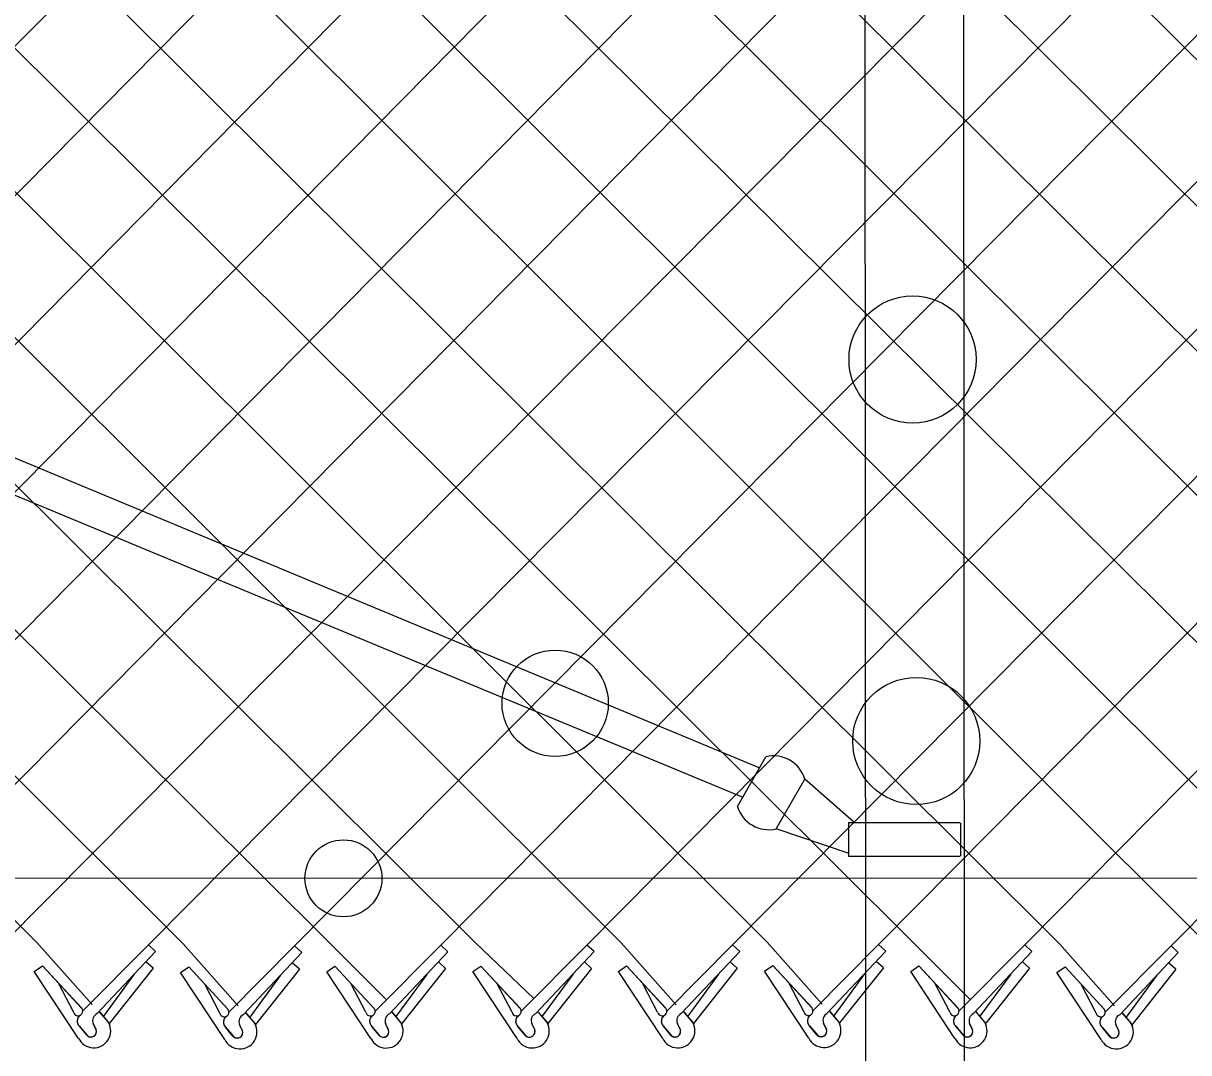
# Model space of a CAD drawing. Extents: x 0 to 2.85, y -0.1 to 1.83.
# Drawn here: x 1.83 to 1.8942, y 0.8085 to 0.8652 of the extents above; entities that cross this region are included whole.
import ezdxf

# ---------------------------------------------------------------- set-up
doc = ezdxf.new("R2010")
doc.units = 0
doc.layers.add('sb_Chainlink Fence', color=7, linetype='Continuous')
doc.layers.add('sb_Existing Structural Steel', color=7, linetype='Continuous')

msp = doc.modelspace()

# ---------------------------------------------------------------- linework, layer by layer
at = {"layer": 'sb_Chainlink Fence'}
for p, q in [((1.7194344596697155, 0.9253127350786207), (1.8307515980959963, 0.8145538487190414)), ((1.7274758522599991, 0.925332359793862), (1.8388140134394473, 0.8144942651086)), ((1.735523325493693, 0.9253459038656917), (1.8468707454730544, 0.8145390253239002)), ((1.7435820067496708, 0.9253482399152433), (1.8549236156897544, 0.8145447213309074)), ((1.816362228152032, 0.925117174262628), (1.927418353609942, 0.8145962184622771)), ((1.8244083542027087, 0.9251320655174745), (1.935480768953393, 0.814536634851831)), ((1.83249115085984, 0.9251102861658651), (1.9385650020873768, 0.8195307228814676)), ((1.8207878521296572, 0.8144230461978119), (1.928575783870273, 0.9234532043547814)), ((1.7807904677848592, 0.8145352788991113), (1.8870838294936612, 0.9223020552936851)), ((1.7888447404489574, 0.81451866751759), (1.8952639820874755, 0.9222734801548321)), ((1.7969071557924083, 0.8144590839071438), (1.9033174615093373, 0.9222530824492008)), ((1.8049638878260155, 0.814503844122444), (1.911371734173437, 0.922269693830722)), ((1.8130167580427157, 0.814509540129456), (1.9194341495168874, 0.9223292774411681)), ((1.8288413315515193, 0.8144434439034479), (1.9357338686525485, 0.9221622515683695)), ((1.8368956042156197, 0.8144268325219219), (1.9437873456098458, 0.9221836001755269)), ((1.84495801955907, 0.8143672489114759), (1.9518414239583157, 0.9222419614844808)), ((1.8530147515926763, 0.8144120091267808), (1.9599034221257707, 0.9223433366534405)), ((1.8610676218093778, 0.814417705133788), (1.967960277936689, 0.9223403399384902)), ((1.8690967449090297, 0.8144230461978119), (1.976013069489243, 0.9223763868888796)), ((1.8771502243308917, 0.8144434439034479), (1.9840421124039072, 0.922412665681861)), ((1.8852044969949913, 0.8144268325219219), (1.9920955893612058, 0.9224340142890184)), ((1.8932669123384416, 0.8143672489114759), (1.999919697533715, 0.9224340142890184)), ((1.7559732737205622, 0.9213042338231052), (1.8629527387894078, 0.814550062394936)), ((1.7640267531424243, 0.9212838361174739), (1.871006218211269, 0.8145704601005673)), ((1.7718226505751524, 0.9212906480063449), (1.8790604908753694, 0.8145538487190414)), ((1.7798949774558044, 0.9212793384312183), (1.8871229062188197, 0.8144942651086)), ((1.7882001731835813, 0.921315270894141), (1.895179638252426, 0.8145390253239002)), ((1.7962530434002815, 0.9213095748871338), (1.9032325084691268, 0.8145447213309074)), ((1.8038732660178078, 0.9213095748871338), (1.9113106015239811, 0.8145924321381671)), ((1.8123356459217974, 0.9212838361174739), (1.9193640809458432, 0.8146128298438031)), ((1.871006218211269, 0.8145704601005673), (1.8740415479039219, 0.8111527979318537)), ((1.8307515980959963, 0.8145538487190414), (1.8337869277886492, 0.8111361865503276)), ((1.8332682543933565, 0.8107840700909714), (1.8368956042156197, 0.8144268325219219)), ((1.8340659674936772, 0.8106415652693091), (1.8372914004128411, 0.8140681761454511)), ((1.8372914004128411, 0.8140681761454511), (1.8368956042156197, 0.8144268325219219)), ((1.8388140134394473, 0.8144942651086), (1.8418493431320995, 0.8110766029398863)), ((1.8413306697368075, 0.8107244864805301), (1.84495801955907, 0.8143672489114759)), ((1.8421283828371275, 0.8105819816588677), (1.8453538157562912, 0.8140085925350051)), ((1.8453538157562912, 0.8140085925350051), (1.84495801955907, 0.8143672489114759)), ((1.8468707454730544, 0.8145390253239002), (1.8500131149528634, 0.811402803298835)), ((1.849387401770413, 0.8107692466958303), (1.8530147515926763, 0.8144120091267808)), ((1.8501851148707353, 0.8106267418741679), (1.8534105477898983, 0.8140533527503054)), ((1.8534105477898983, 0.8140533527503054), (1.8530147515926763, 0.8144120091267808)), ((1.8549236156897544, 0.8145447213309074), (1.8581338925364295, 0.8114749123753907)), ((1.8574402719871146, 0.8107749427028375), (1.8610676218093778, 0.814417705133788)), ((1.8582379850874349, 0.8106324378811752), (1.8614634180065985, 0.8140590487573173)), ((1.8614634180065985, 0.8140590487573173), (1.8610676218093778, 0.814417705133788)), ((1.8629527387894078, 0.814550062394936), (1.8659880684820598, 0.8111324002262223)), ((1.8654693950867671, 0.8107802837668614), (1.8690967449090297, 0.8144230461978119)), ((1.8662671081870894, 0.8106377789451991), (1.869492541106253, 0.8140643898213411)), ((1.869492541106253, 0.8140643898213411), (1.8690967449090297, 0.8144230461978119)), ((1.8735228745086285, 0.8108006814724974), (1.8771502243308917, 0.8144434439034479)), ((1.8743205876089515, 0.8106581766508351), (1.8775460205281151, 0.8140847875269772)), ((1.8775460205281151, 0.8140847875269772), (1.8771502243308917, 0.8144434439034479)), ((1.8790604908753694, 0.8145538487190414), (1.8822180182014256, 0.8113923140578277)), ((1.881577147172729, 0.8107840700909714), (1.8852044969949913, 0.8144268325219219)), ((1.8823748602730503, 0.8106415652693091), (1.8856002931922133, 0.8140681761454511)), ((1.8856002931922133, 0.8140681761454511), (1.8852044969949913, 0.8144268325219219)), ((1.8871229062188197, 0.8144942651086), (1.8901582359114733, 0.8110766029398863)), ((1.889639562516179, 0.8107244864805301), (1.8932669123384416, 0.8143672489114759)), ((1.8904372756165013, 0.8105819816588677), (1.8936627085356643, 0.8140085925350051)), ((1.8936627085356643, 0.8140085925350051), (1.8932669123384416, 0.8143672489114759)), ((1.837157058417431, 0.813142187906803), (1.836761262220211, 0.8135008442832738)), ((1.845219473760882, 0.8130826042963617), (1.8448236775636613, 0.8134412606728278)), ((1.8532762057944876, 0.8131273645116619), (1.852880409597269, 0.8134860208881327)), ((1.8613290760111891, 0.8131330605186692), (1.8609332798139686, 0.8134917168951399)), ((1.8693581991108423, 0.813138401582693), (1.8689624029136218, 0.8134970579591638)), ((1.870862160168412, 0.8129828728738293), (1.871308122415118, 0.8132875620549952)), ((1.871308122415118, 0.8132875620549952), (1.8734641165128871, 0.8109639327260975)), ((1.871308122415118, 0.8132875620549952), (1.873477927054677, 0.8109501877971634)), ((1.8774116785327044, 0.8131587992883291), (1.8770158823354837, 0.8135174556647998)), ((1.8854659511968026, 0.813142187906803), (1.885070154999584, 0.8135008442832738)), ((1.8935283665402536, 0.8130826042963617), (1.893132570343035, 0.8134412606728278)), ((1.8306075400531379, 0.8129662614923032), (1.8310535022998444, 0.8132709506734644)), ((1.8330440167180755, 0.809277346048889), (1.8306075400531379, 0.8129662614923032)), ((1.8310535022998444, 0.8132709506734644), (1.8332094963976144, 0.8109473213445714)), ((1.8310535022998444, 0.8132709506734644), (1.8332233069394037, 0.8109335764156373)), ((1.8361180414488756, 0.8128101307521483), (1.8344209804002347, 0.8105001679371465)), ((1.837157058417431, 0.813142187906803), (1.8347442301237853, 0.8101074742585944)), ((1.838669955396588, 0.8129066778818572), (1.8391159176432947, 0.8132113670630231)), ((1.8411064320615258, 0.8092177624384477), (1.838669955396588, 0.8129066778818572)), ((1.8391159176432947, 0.8132113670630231), (1.8412719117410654, 0.81088773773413)), ((1.8391159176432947, 0.8132113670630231), (1.8412857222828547, 0.810873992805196)), ((1.844180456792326, 0.8127505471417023), (1.8424833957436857, 0.8104405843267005)), ((1.845219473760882, 0.8130826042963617), (1.8428066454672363, 0.8100478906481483)), ((1.846726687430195, 0.8129514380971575), (1.8471726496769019, 0.8132561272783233)), ((1.8491631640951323, 0.8092625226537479), (1.846726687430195, 0.8129514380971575)), ((1.8471726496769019, 0.8132561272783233), (1.8493286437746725, 0.8109324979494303)), ((1.8471726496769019, 0.8132561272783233), (1.8493424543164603, 0.8109187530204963)), ((1.8522371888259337, 0.8127953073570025), (1.8505401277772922, 0.8104853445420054)), ((1.8532762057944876, 0.8131273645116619), (1.8508633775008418, 0.8100926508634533)), ((1.8547795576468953, 0.8129571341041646), (1.855225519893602, 0.8132618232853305)), ((1.8572160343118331, 0.809268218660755), (1.8547795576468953, 0.8129571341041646)), ((1.855225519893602, 0.8132618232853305), (1.8573815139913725, 0.8109381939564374)), ((1.855225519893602, 0.8132618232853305), (1.8573953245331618, 0.8109244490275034)), ((1.860290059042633, 0.8128010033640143), (1.8585929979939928, 0.8104910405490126)), ((1.8613290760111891, 0.8131330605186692), (1.8589162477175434, 0.8100983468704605)), ((1.8628086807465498, 0.8129624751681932), (1.8632546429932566, 0.8132671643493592)), ((1.8652451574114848, 0.8092735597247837), (1.8628086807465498, 0.8129624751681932)), ((1.8632546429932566, 0.8132671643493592), (1.865410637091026, 0.8109435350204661)), ((1.8632546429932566, 0.8132671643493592), (1.865424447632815, 0.8109297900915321)), ((1.8683191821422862, 0.8128063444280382), (1.866622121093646, 0.8104963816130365)), ((1.8693581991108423, 0.813138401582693), (1.8669453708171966, 0.8101036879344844)), ((1.8732986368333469, 0.8092939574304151), (1.870862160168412, 0.8129828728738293)), ((1.8763726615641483, 0.8128267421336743), (1.874675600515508, 0.8105167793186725)), ((1.8774116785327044, 0.8131587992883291), (1.874998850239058, 0.8101240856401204)), ((1.87891643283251, 0.8129662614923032), (1.8793623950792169, 0.8132709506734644)), ((1.8813529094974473, 0.809277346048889), (1.87891643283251, 0.8129662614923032)), ((1.8793623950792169, 0.8132709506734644), (1.8815183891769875, 0.8109473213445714)), ((1.8793623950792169, 0.8132709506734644), (1.8815321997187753, 0.8109335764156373)), ((1.8844269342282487, 0.8128101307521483), (1.8827298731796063, 0.8105001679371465)), ((1.8854659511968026, 0.813142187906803), (1.8830531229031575, 0.8101074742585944)), ((1.886978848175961, 0.8129066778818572), (1.8874248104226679, 0.8132113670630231)), ((1.8894153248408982, 0.8092177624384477), (1.886978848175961, 0.8129066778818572)), ((1.8874248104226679, 0.8132113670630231), (1.8895808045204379, 0.81088773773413)), ((1.8874248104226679, 0.8132113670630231), (1.8895946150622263, 0.810873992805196)), ((1.8924893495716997, 0.8127505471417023), (1.8907922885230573, 0.8104405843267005)), ((1.8935283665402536, 0.8130826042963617), (1.8911155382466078, 0.8100478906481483)), ((1.832766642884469, 0.8107328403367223), (1.831955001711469, 0.8122843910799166)), ((1.84082905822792, 0.810673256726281), (1.8400174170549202, 0.8122248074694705)), ((1.8488857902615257, 0.8107180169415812), (1.848074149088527, 0.8122695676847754)), ((1.8569386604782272, 0.8107237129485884), (1.8561270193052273, 0.8122752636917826)), ((1.8649677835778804, 0.8107290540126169), (1.8641561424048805, 0.8122806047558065)), ((1.8730212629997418, 0.8107494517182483), (1.8722096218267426, 0.8123010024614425)), ((1.8810755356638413, 0.8107328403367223), (1.8802638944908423, 0.8122843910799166)), ((1.8891379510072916, 0.810673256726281), (1.8883263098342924, 0.8122248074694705)), ((1.8342011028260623, 0.8107370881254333), (1.8346963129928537, 0.8101508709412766)), ((1.8342076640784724, 0.8107281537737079), (1.8346988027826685, 0.8101488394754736)), ((1.8503202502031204, 0.8107222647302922), (1.8508154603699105, 0.8101360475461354)), ((1.8583731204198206, 0.8107279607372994), (1.8588683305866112, 0.8101417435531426)), ((1.8583796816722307, 0.8107190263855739), (1.8588708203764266, 0.8101397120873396)), ((1.8664022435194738, 0.8107333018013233), (1.8668974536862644, 0.8101470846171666)), ((1.8664088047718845, 0.8107243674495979), (1.8668999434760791, 0.8101450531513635)), ((1.8744557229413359, 0.8107536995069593), (1.8749509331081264, 0.8101674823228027)), ((1.8744622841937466, 0.810744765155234), (1.8749534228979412, 0.8101654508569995)), ((1.8825099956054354, 0.8107370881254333), (1.8830052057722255, 0.8101508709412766)), ((1.8825165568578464, 0.8107281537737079), (1.8830076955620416, 0.8101488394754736)), ((1.8340177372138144, 0.8097478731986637), (1.8338541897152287, 0.8101021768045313)), ((1.8338548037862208, 0.8100896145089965), (1.8340174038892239, 0.809755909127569)), ((1.8346963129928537, 0.8101508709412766), (1.8347327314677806, 0.8100827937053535)), ((1.8347327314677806, 0.8100827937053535), (1.8347637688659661, 0.8100099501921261)), ((1.8422635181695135, 0.8106775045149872), (1.842758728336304, 0.8100912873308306)), ((1.8422700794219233, 0.8106685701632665), (1.8427612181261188, 0.8100892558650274)), ((1.842758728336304, 0.8100912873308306), (1.842795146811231, 0.8100232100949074)), ((1.8501368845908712, 0.8097330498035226), (1.8499733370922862, 0.8100873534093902)), ((1.8499739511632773, 0.8100747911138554), (1.8501365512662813, 0.8097410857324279)), ((1.8503268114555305, 0.8107133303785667), (1.850817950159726, 0.8101340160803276)), ((1.8508154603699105, 0.8101360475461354), (1.8508518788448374, 0.8100679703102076)), ((1.8581897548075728, 0.8097387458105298), (1.8580262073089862, 0.8100930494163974)), ((1.8580268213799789, 0.8100804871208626), (1.8581894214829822, 0.809746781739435)), ((1.8588683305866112, 0.8101417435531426), (1.8589047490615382, 0.8100736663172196)), ((1.8589047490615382, 0.8100736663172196), (1.8589357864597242, 0.8100008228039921)), ((1.8662188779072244, 0.8097440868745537), (1.866055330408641, 0.8100983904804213)), ((1.866055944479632, 0.8100858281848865), (1.866218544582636, 0.8097521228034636)), ((1.8668974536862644, 0.8101470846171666), (1.8669338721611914, 0.8100790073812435)), ((1.8669338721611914, 0.8100790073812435), (1.8669649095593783, 0.810006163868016)), ((1.8742723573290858, 0.8097644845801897), (1.8741088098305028, 0.8101187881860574)), ((1.8741094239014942, 0.8101062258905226), (1.8742720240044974, 0.809772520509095)), ((1.8749509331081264, 0.8101674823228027), (1.8749873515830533, 0.8100994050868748)), ((1.8749873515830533, 0.8100994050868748), (1.8750183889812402, 0.8100265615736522)), ((1.882326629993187, 0.8097478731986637), (1.8821630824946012, 0.8101021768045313)), ((1.8821636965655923, 0.8100896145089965), (1.882326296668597, 0.809755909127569)), ((1.8830052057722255, 0.8101508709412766), (1.8830416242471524, 0.8100827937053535)), ((1.8830416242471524, 0.8100827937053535), (1.8830726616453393, 0.8100099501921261)), ((1.8905724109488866, 0.8106775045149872), (1.8910676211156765, 0.8100912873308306)), ((1.8905789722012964, 0.8106685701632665), (1.891070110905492, 0.8100892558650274)), ((1.8910676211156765, 0.8100912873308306), (1.8911040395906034, 0.8100232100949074)), ((1.8334956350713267, 0.8094623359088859), (1.8330916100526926, 0.8099461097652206)), ((1.8330916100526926, 0.8099461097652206), (1.8335367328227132, 0.8094190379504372)), ((1.841558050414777, 0.8094027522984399), (1.8411540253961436, 0.8098865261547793)), ((1.8411540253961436, 0.8098865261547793), (1.8415991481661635, 0.8093594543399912)), ((1.8420801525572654, 0.8096882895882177), (1.841916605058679, 0.8100425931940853)), ((1.8419172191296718, 0.8100300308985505), (1.8420798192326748, 0.8096963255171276)), ((1.842795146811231, 0.8100232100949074), (1.8428261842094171, 0.8099503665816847)), ((1.8496147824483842, 0.8094475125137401), (1.8492107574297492, 0.8099312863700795)), ((1.8492107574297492, 0.8099312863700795), (1.8496558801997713, 0.8094042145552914)), ((1.8508518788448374, 0.8100679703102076), (1.8508829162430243, 0.8099951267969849)), ((1.8576676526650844, 0.8094532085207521), (1.8572636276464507, 0.8099369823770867)), ((1.8572636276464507, 0.8099369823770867), (1.8577087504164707, 0.8094099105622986)), ((1.8656967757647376, 0.8094585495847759), (1.8652927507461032, 0.8099423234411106)), ((1.8652927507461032, 0.8099423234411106), (1.8657378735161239, 0.8094152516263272)), ((1.8737502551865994, 0.809478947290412), (1.8733462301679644, 0.8099627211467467)), ((1.8733462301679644, 0.8099627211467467), (1.873791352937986, 0.8094356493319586)), ((1.8818045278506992, 0.8094623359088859), (1.8814005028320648, 0.8099461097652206)), ((1.8814005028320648, 0.8099461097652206), (1.8818456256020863, 0.8094190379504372)), ((1.8898669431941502, 0.8094027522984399), (1.8894629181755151, 0.8098865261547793)), ((1.8894629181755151, 0.8098865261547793), (1.8899080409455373, 0.8093594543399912)), ((1.8903890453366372, 0.8096882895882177), (1.8902254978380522, 0.8100425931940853)), ((1.8902261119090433, 0.8100300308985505), (1.8903887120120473, 0.8096963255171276)), ((1.8911040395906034, 0.8100232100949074), (1.8911350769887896, 0.8099503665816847))]:
    msp.add_line(p, q, dxfattribs=at)
for centre, radius, start, end in [((1.8330186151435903, 0.8107769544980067), 0.00025580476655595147, 189.9304409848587, 40.97853800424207), ((1.8410810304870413, 0.8107173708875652), 0.00025580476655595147, 189.9304409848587, 40.97853800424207), ((1.8491377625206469, 0.8107621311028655), 0.00025580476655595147, 189.9304409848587, 40.97853800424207), ((1.8571906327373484, 0.8107678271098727), 0.00025580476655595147, 189.9304409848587, 40.97853800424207), ((1.8652197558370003, 0.8107731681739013), 0.00025580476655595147, 189.9304409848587, 40.97853800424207), ((1.8732732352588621, 0.8107935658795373), 0.00025580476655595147, 189.9304409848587, 40.97853800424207), ((1.8813275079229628, 0.8107769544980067), 0.00025580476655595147, 189.9304409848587, 40.97853800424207), ((1.8893899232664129, 0.8107173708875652), 0.00025580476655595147, 189.9304409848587, 40.97853800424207), ((1.8333510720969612, 0.8102294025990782), 0.0003843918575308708, 126.9947472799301, 219.79833989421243), ((1.833361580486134, 0.8102289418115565), 0.0003909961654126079, 127.7656421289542, 226.33281459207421), ((1.8338824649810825, 0.8096921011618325), 0.0009354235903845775, 206.32021657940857, 29.22686940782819), ((1.8342419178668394, 0.8102615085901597), 0.00041880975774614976, 114.84216649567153, 203.51671506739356), ((1.8414134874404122, 0.8101698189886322), 0.0003843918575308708, 126.9947472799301, 219.79833989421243), ((1.8414239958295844, 0.8101693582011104), 0.0003909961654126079, 127.7656421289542, 226.33281459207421), ((1.8419448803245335, 0.8096325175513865), 0.0009354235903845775, 206.32021657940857, 29.22686940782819), ((1.8423043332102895, 0.8102019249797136), 0.00041880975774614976, 114.84216649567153, 203.51671506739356), ((1.849470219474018, 0.810214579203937), 0.0003843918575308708, 126.9947472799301, 219.79833989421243), ((1.8494807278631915, 0.8102141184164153), 0.0003909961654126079, 127.7656421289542, 226.33281459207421), ((1.8500016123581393, 0.8096772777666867), 0.0009354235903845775, 206.32021657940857, 29.22686940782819), ((1.8503610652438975, 0.8102466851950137), 0.00041880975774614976, 114.84216649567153, 203.51671506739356), ((1.8575230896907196, 0.8102202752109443), 0.0003843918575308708, 126.9947472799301, 219.79833989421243), ((1.8575335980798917, 0.8102198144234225), 0.0003909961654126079, 127.7656421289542, 226.33281459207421), ((1.8580544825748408, 0.8096829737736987), 0.0009354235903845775, 206.32021657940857, 29.22686940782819), ((1.8584139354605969, 0.8102523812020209), 0.00041880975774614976, 114.84216649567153, 203.51671506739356), ((1.8655522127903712, 0.8102256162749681), 0.0003843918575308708, 126.9947472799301, 219.79833989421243), ((1.8655627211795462, 0.8102251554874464), 0.0003909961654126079, 127.7656421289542, 226.33281459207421), ((1.8660836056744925, 0.8096883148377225), 0.0009354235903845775, 206.32021657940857, 29.22686940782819), ((1.86644305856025, 0.8102577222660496), 0.00041880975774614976, 114.84216649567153, 203.51671506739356), ((1.8736056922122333, 0.8102460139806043), 0.0003843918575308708, 126.9947472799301, 219.79833989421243), ((1.8736162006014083, 0.8102455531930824), 0.0003909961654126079, 127.7656421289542, 226.33281459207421), ((1.8741370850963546, 0.8097087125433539), 0.0009354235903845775, 206.32021657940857, 29.22686940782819), ((1.8744965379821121, 0.8102781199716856), 0.00041880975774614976, 114.84216649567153, 203.51671506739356), ((1.8816599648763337, 0.8102294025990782), 0.0003843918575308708, 126.9947472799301, 219.79833989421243), ((1.8816704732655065, 0.8102289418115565), 0.0003909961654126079, 127.7656421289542, 226.33281459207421), ((1.8821913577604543, 0.8096921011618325), 0.0009354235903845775, 206.32021657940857, 29.22686940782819), ((1.8825508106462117, 0.8102615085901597), 0.00041880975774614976, 114.84216649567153, 203.51671506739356), ((1.889722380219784, 0.8101698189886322), 0.0003843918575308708, 126.9947472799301, 219.79833989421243), ((1.8897328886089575, 0.8101693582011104), 0.0003909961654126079, 127.7656421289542, 226.33281459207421), ((1.8902537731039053, 0.8096325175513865), 0.0009354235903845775, 206.32021657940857, 29.22686940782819), ((1.8906132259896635, 0.8102019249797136), 0.00041880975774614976, 114.84216649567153, 203.51671506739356), ((1.8337284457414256, 0.8096567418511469), 0.00030330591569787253, 219.86319118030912, 17.48524419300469), ((1.8337295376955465, 0.8096552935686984), 0.00030494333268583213, 230.78260140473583, 19.265642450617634), ((1.8417908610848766, 0.8095971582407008), 0.00030330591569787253, 219.86319118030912, 17.48524419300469), ((1.8417919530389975, 0.8095957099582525), 0.00030494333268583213, 230.78260140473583, 19.265642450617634), ((1.8498475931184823, 0.8096419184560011), 0.00030330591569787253, 219.86319118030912, 17.48524419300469), ((1.8498486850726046, 0.8096404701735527), 0.00030494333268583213, 230.78260140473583, 19.265642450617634), ((1.8579004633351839, 0.8096476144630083), 0.00030330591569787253, 219.86319118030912, 17.48524419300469), ((1.8579015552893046, 0.8096461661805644), 0.00030494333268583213, 230.78260140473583, 19.265642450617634), ((1.865929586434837, 0.8096529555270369), 0.00030330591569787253, 219.86319118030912, 17.48524419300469), ((1.865930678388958, 0.8096515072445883), 0.00030494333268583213, 230.78260140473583, 19.265642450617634), ((1.8739830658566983, 0.8096733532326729), 0.00030330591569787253, 219.86319118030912, 17.48524419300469), ((1.8739841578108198, 0.8096719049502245), 0.00030494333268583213, 230.78260140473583, 19.265642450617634), ((1.8820373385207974, 0.8096567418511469), 0.00030330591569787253, 219.86319118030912, 17.48524419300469), ((1.8820384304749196, 0.8096552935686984), 0.00030494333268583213, 230.78260140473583, 19.265642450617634), ((1.8900997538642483, 0.8095971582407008), 0.00030330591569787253, 219.86319118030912, 17.48524419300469), ((1.8901008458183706, 0.8095957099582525), 0.00030494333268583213, 230.78260140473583, 19.265642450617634)]:
    msp.add_arc(centre, radius, start, end, dxfattribs=at)
at = {"layer": 'sb_Existing Structural Steel'}
for p, q in [((1.8764462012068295, 0.807850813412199), (1.87637131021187, 0.9175458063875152)), ((1.8818912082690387, 0.8077305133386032), (1.8817945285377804, 0.9178754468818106)), ((1.8705620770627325, 0.8241876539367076), (1.6935161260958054, 0.8978539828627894)), ((1.8696886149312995, 0.8225530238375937), (1.6926131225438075, 0.8959440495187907)), ((1.8693633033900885, 0.822062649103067), (1.8709395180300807, 0.8247935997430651)), ((1.8715076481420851, 0.8208247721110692), (1.8730838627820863, 0.8235557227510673)), ((1.8757593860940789, 0.8212046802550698), (1.8730838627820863, 0.8235557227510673)), ((1.875482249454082, 0.8211642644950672), (1.875482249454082, 0.8193201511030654)), ((1.875482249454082, 0.8211642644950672), (1.8816335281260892, 0.8211642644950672)), ((1.8816574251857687, 0.8211631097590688), (1.8816574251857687, 0.8193189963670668)), ((1.8755192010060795, 0.8194668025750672), (1.8715076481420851, 0.8208247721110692)), ((1.875482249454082, 0.8193201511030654), (1.8816335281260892, 0.8193201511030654)), ((1.0977552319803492, 0.8177376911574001), (2.4494196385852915, 0.8184027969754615))]:
    msp.add_line(p, q, dxfattribs=at)
for centre, radius in [((1.8790197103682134, 0.8466909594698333), 0.0035044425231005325), ((1.8593188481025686, 0.8277432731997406), 0.002929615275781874), ((1.8792230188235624, 0.8256633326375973), 0.0035044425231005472), ((1.8476457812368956, 0.8180948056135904), 0.0021204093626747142)]:
    msp.add_circle(centre, radius, dxfattribs=at)
for centre, radius, start, end in [((1.8713568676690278, 0.8230403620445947), 0.001801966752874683, 16.614305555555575, 103.38569722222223), ((1.8710900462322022, 0.8225782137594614), 0.0018019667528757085, 196.61430277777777, 283.3856944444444)]:
    msp.add_arc(centre, radius, start, end, dxfattribs=at)

doc.saveas('drawing.dxf')
